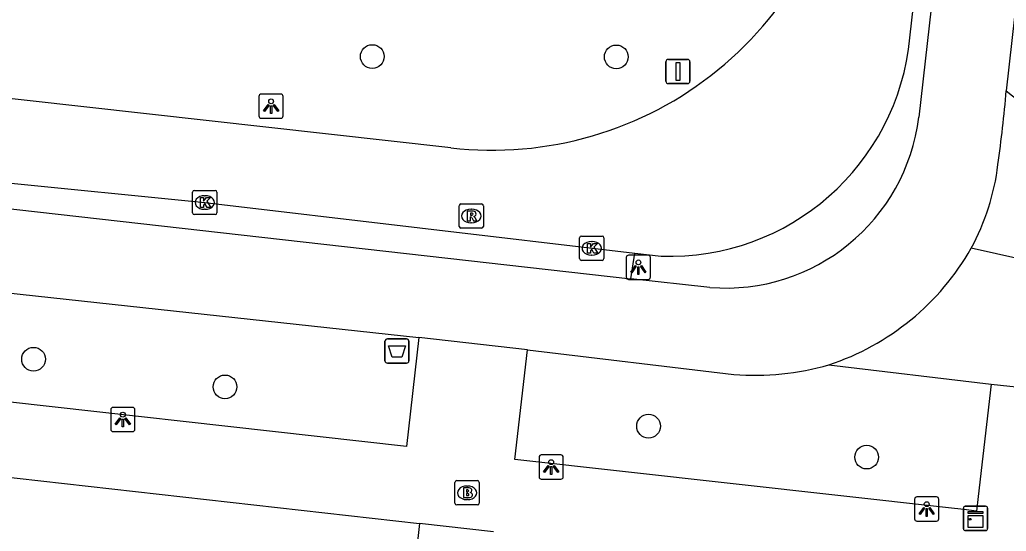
# Model space of a CAD drawing. Extents: x 161928 to 163055, y 386475 to 387428.
# Drawn here: x 162251.11 to 162291.77, y 386738.89 to 386759.96 of the extents above; entities that cross this region are included whole.
import ezdxf

# ---------------------------------------------------------------- set-up
doc = ezdxf.new("R2010")
doc.units = 0
for name, color, linetype in [('IMGEO_Afvalbak', 7, 'Continuous'), ('IMGEO_Boom', 7, 'Continuous'), ('IMGEO_Brandkraan', 7, 'Continuous'), ('IMGEO_Fietspad_gesloten', 7, 'Continuous'), ('IMGEO_Kast', 7, 'Continuous'), ('IMGEO_Kolk', 7, 'Continuous'), ('IMGEO_Lichtpunt', 7, 'Continuous'), ('IMGEO_Rijbaan_lokaal_gesloten', 7, 'Continuous'), ('IMGEO_Rioolput', 7, 'Continuous'), ('IMGEO_Verkeersbordpaal', 7, 'Continuous'), ('IMGEO_Voetpad_open', 7, 'Continuous')]:
    doc.layers.add(name, color=color, linetype=linetype)

msp = doc.modelspace()

# ---------------------------------------------------------------- linework, layer by layer
at = {"layer": 'IMGEO_Afvalbak'}
for p, q in [((162266.163, 386745.913), (162266.163, 386746.713)), ((162266.163, 386746.713), (162266.163, 386745.913)), ((162266.263, 386746.813), (162267.053, 386746.813)), ((162267.053, 386746.813), (162266.263, 386746.813)), ((162267.153, 386746.713), (162267.153, 386745.913)), ((162267.153, 386745.913), (162267.153, 386746.713)), ((162267.053, 386745.813), (162266.263, 386745.813)), ((162266.263, 386745.813), (162267.053, 386745.813))]:
    msp.add_line(p, q, dxfattribs=at)
msp.add_lwpolyline([(162266.306, 386746.527), (162267.01, 386746.527), (162266.861, 386746.057), (162266.455, 386746.057), (162266.306, 386746.527)], dxfattribs=at)
for centre, start, end in [((162266.263, 386746.713), 90, 180), ((162266.263, 386746.713), 90, 180), ((162267.053, 386746.713), 0, 90), ((162267.053, 386746.713), 360, 90), ((162266.263, 386745.913), 180, 270), ((162266.263, 386745.913), 180, 270), ((162267.053, 386745.913), 270, 0), ((162267.053, 386745.913), 270, 0)]:
    msp.add_arc(centre, 0.1, start, end, dxfattribs=at)
at = {"layer": 'IMGEO_Boom'}
for centre in [(162265.64, 386758.443), (162275.696, 386758.429), (162251.681, 386745.974), (162259.569, 386744.836), (162277.025, 386743.218), (162286.016, 386741.943)]:
    msp.add_circle(centre, 0.489, dxfattribs=at)
at = {"layer": 'IMGEO_Brandkraan'}
for p, q in [((162269.123, 386740.973), (162269.975, 386740.973)), ((162269.048, 386740.047), (162269.048, 386740.899)), ((162269.536, 386740.753), (162269.561, 386740.753)), ((162270.049, 386740.899), (162270.049, 386740.047)), ((162269.559, 386740.193), (162269.534, 386740.193)), ((162269.975, 386739.973), (162269.123, 386739.973))]:
    msp.add_line(p, q, dxfattribs=at)
for points in [[(162269.123, 386740.973), (162269.975, 386740.973)], [(162269.048, 386740.047), (162269.048, 386740.899)], [(162269.396, 386740.673), (162269.396, 386740.273), (162269.609, 386740.273)], [(162269.627, 386740.673), (162269.396, 386740.673)], [(162269.575, 386740.592), (162269.521, 386740.592), (162269.521, 386740.516)], [(162269.521, 386740.516), (162269.574, 386740.516)], [(162270.049, 386740.899), (162270.049, 386740.047)], [(162269.583, 386740.44), (162269.521, 386740.44), (162269.521, 386740.359)], [(162269.521, 386740.359), (162269.583, 386740.359)], [(162269.975, 386739.973), (162269.123, 386739.973)]]:
    msp.add_lwpolyline(points, dxfattribs=at)
for centre, radius, start, end in [((162269.125, 386740.897), 0.0765, 91.552, 178.448), ((162269.125, 386740.897), 0.0765, 91.552, 178.448), ((162269.973, 386740.897), 0.0765, 1.552, 88.448), ((162269.973, 386740.897), 0.0765, 1.552, 88.448), ((162269.576, 386740.554), 0.0379, 267.8285, 90.9355), ((162269.631, 386740.528), 0.145, 59.4692, 91.5367), ((162269.656, 386740.575), 0.0922, 285.5137, 58.1501), ((162269.584, 386740.399), 0.0404, 269.8759, 90.5077), ((162269.615, 386740.524), 0.251, 268.6676, 293.5347), ((162269.661, 386740.383), 0.105, 301.3115, 78.989), ((162269.125, 386740.049), 0.0765, 181.552, 268.448), ((162269.125, 386740.049), 0.0765, 181.552, 268.448), ((162269.973, 386740.049), 0.0765, 271.552, 358.448), ((162269.973, 386740.049), 0.0765, 271.552, 358.448)]:
    msp.add_arc(centre, radius, start, end, dxfattribs=at)
for centre, major_axis, ratio, start_param, end_param in [((162269.535, 386740.473), (-0.387, 0.002), 0.722429, 4.712389, 7.853982), ((162269.56, 386740.473), (-0.39, 0.002), 0.717154, 1.570796, 4.712389)]:
    msp.add_ellipse(centre, major_axis=major_axis, ratio=ratio, start_param=start_param, end_param=end_param, dxfattribs=at)
at = {"layer": 'IMGEO_Fietspad_gesloten'}
for points in [[(162295.837, 386793.272), (162291.768, 386757.037)], [(162289.191, 386765.067), (162288.163, 386755.952)], [(162229.934, 386754.517), (162276.299, 386749.284)], [(162232.163, 386750.721), (162267.553, 386746.877)], [(162279.558, 386748.933), (162276.299, 386749.284)], [(162272.041, 386746.368), (162267.553, 386746.877)], [(162272.041, 386746.368), (162280.535, 386745.352)]]:
    msp.add_lwpolyline(points, dxfattribs=at)
for centre, radius, start, end in [((162236.843, 386761.7), 55.123, 351.9617, 355.1473), ((162280.2, 386756.93), 8.023, 265.4085, 352.999), ((162281.869, 386755.153), 9.626, 331.4022, 353.0698), ((162281.177, 386755.735), 10.513, 288.1861, 330.4257), ((162281.396, 386756.475), 11.157, 265.5718, 285.9274)]:
    msp.add_arc(centre, radius, start, end, dxfattribs=at)
at = {"layer": 'IMGEO_Kast'}
for p, q in [((162290.001, 386738.992), (162290.001, 386739.833)), ((162290.001, 386739.833), (162290.001, 386738.992)), ((162290.076, 386739.917), (162290.917, 386739.917)), ((162290.917, 386739.917), (162290.076, 386739.917)), ((162291.001, 386739.842), (162291.001, 386739.001)), ((162291.001, 386739.001), (162291.001, 386739.842)), ((162290.926, 386738.917), (162290.085, 386738.917)), ((162290.085, 386738.917), (162290.926, 386738.917))]:
    msp.add_line(p, q, dxfattribs=at)
for points in [[(162290.196, 386739.707), (162290.796, 386739.707), (162290.796, 386739.622), (162290.196, 386739.622), (162290.196, 386739.707)], [(162290.196, 386739.532), (162290.796, 386739.532), (162290.796, 386739.043), (162290.196, 386739.043), (162290.196, 386739.532)]]:
    msp.add_lwpolyline(points, dxfattribs=at)
msp.add_circle((162290.28, 386739.381), 0.0377, dxfattribs=at)
for centre, start, end in [((162290.079, 386739.839), 92.4484, 184.2845), ((162290.079, 386739.839), 92.4484, 184.2845), ((162290.923, 386739.839), 2.4484, 94.2845), ((162290.923, 386739.839), 2.4484, 94.2845), ((162290.079, 386738.995), 182.4484, 274.2845), ((162290.079, 386738.995), 182.4484, 274.2845), ((162290.923, 386738.995), 272.4484, 4.2845), ((162290.923, 386738.995), 272.4484, 4.2845)]:
    msp.add_arc(centre, 0.0779, start, end, dxfattribs=at)
at = {"layer": 'IMGEO_Kolk'}
for p, q in [((162258.236, 386752.005), (162258.236, 386752.857)), ((162258.311, 386752.931), (162259.163, 386752.931)), ((162259.237, 386752.857), (162259.237, 386752.005)), ((162258.724, 386752.711), (162258.749, 386752.711)), ((162259.163, 386751.931), (162258.311, 386751.931)), ((162258.747, 386752.151), (162258.722, 386752.151)), ((162274.184, 386750.121), (162274.184, 386750.973)), ((162274.259, 386751.047), (162275.111, 386751.047)), ((162274.672, 386750.827), (162274.697, 386750.827)), ((162275.185, 386750.973), (162275.185, 386750.121)), ((162275.111, 386750.047), (162274.259, 386750.047)), ((162274.695, 386750.267), (162274.67, 386750.267))]:
    msp.add_line(p, q, dxfattribs=at)
for points in [[(162258.236, 386752.005), (162258.236, 386752.857)], [(162258.311, 386752.931), (162259.163, 386752.931)], [(162259.237, 386752.857), (162259.237, 386752.005)], [(162258.557, 386752.631), (162258.68, 386752.631), (162258.68, 386752.48), (162258.81, 386752.631), (162258.974, 386752.631), (162258.828, 386752.48), (162258.981, 386752.231), (162258.829, 386752.231), (162258.744, 386752.395), (162258.68, 386752.328), (162258.68, 386752.231), (162258.557, 386752.231), (162258.557, 386752.631)], [(162259.163, 386751.931), (162258.311, 386751.931)], [(162274.184, 386750.121), (162274.184, 386750.973)], [(162274.259, 386751.047), (162275.111, 386751.047)], [(162274.505, 386750.747), (162274.628, 386750.747), (162274.628, 386750.596), (162274.758, 386750.747), (162274.922, 386750.747), (162274.776, 386750.596), (162274.929, 386750.347), (162274.777, 386750.347), (162274.692, 386750.511), (162274.628, 386750.444), (162274.628, 386750.347), (162274.505, 386750.347), (162274.505, 386750.747)], [(162275.185, 386750.973), (162275.185, 386750.121)], [(162275.111, 386750.047), (162274.259, 386750.047)]]:
    msp.add_lwpolyline(points, dxfattribs=at)
for centre, start, end in [((162258.313, 386752.855), 91.552, 178.448), ((162258.313, 386752.855), 91.552, 178.448), ((162259.161, 386752.855), 1.552, 88.448), ((162259.161, 386752.855), 1.552, 88.448), ((162258.313, 386752.007), 181.552, 268.448), ((162258.313, 386752.007), 181.552, 268.448), ((162259.161, 386752.007), 271.552, 358.448), ((162259.161, 386752.007), 271.552, 358.448), ((162274.261, 386750.971), 91.552, 178.448), ((162274.261, 386750.971), 91.552, 178.448), ((162275.109, 386750.971), 1.552, 88.448), ((162275.109, 386750.971), 1.552, 88.448), ((162274.261, 386750.123), 181.552, 268.448), ((162274.261, 386750.123), 181.552, 268.448), ((162275.109, 386750.123), 271.552, 358.448), ((162275.109, 386750.123), 271.552, 358.448)]:
    msp.add_arc(centre, 0.0765, start, end, dxfattribs=at)
for centre, major_axis, ratio, start_param, end_param in [((162258.723, 386752.431), (-0.387, 0.002), 0.722429, 4.712389, 7.853982), ((162258.748, 386752.431), (-0.39, 0.002), 0.717154, 1.570796, 4.712389), ((162274.671, 386750.547), (-0.387, 0.002), 0.722429, 4.712389, 7.853982), ((162274.696, 386750.547), (-0.39, 0.002), 0.717154, 1.570796, 4.712389)]:
    msp.add_ellipse(centre, major_axis=major_axis, ratio=ratio, start_param=start_param, end_param=end_param, dxfattribs=at)
at = {"layer": 'IMGEO_Lichtpunt'}
for p, q in [((162260.971, 386756.802), (162260.971, 386755.995)), ((162260.971, 386756.802), (162260.971, 386755.995)), ((162261.873, 386756.897), (162261.065, 386756.897)), ((162261.873, 386756.897), (162261.065, 386756.897)), ((162261.967, 386755.995), (162261.967, 386756.802)), ((162261.967, 386755.995), (162261.967, 386756.802)), ((162261.065, 386755.901), (162261.873, 386755.901)), ((162261.065, 386755.901), (162261.873, 386755.901)), ((162276.109, 386750.167), (162276.109, 386749.36)), ((162276.109, 386750.167), (162276.109, 386749.36)), ((162277.011, 386750.262), (162276.203, 386750.262)), ((162277.011, 386750.262), (162276.203, 386750.262)), ((162277.105, 386749.36), (162277.105, 386750.167)), ((162277.105, 386749.36), (162277.105, 386750.167)), ((162276.203, 386749.266), (162277.011, 386749.266)), ((162276.203, 386749.266), (162277.011, 386749.266)), ((162254.861, 386743.895), (162254.861, 386743.088)), ((162254.861, 386743.895), (162254.861, 386743.088)), ((162255.763, 386743.99), (162254.955, 386743.99)), ((162255.763, 386743.99), (162254.955, 386743.99)), ((162255.857, 386743.088), (162255.857, 386743.895)), ((162255.857, 386743.088), (162255.857, 386743.895)), ((162254.955, 386742.994), (162255.763, 386742.994)), ((162254.955, 386742.994), (162255.763, 386742.994)), ((162272.512, 386741.936), (162272.512, 386741.129)), ((162272.512, 386741.936), (162272.512, 386741.129)), ((162273.414, 386742.031), (162272.606, 386742.031)), ((162273.414, 386742.031), (162272.606, 386742.031)), ((162273.508, 386741.129), (162273.508, 386741.936)), ((162273.508, 386741.129), (162273.508, 386741.936)), ((162272.606, 386741.035), (162273.414, 386741.035)), ((162272.606, 386741.035), (162273.414, 386741.035)), ((162287.991, 386740.206), (162287.991, 386739.399)), ((162287.991, 386740.206), (162287.991, 386739.399)), ((162288.893, 386740.301), (162288.085, 386740.301)), ((162288.893, 386740.301), (162288.085, 386740.301)), ((162288.987, 386739.399), (162288.987, 386740.206)), ((162288.987, 386739.399), (162288.987, 386740.206)), ((162288.085, 386739.305), (162288.893, 386739.305)), ((162288.085, 386739.305), (162288.893, 386739.305))]:
    msp.add_line(p, q, dxfattribs=at)
for points in [[(162261.345, 386756.466), (162261.384, 386756.438), (162261.196, 386756.176), (162261.158, 386756.203), (162261.345, 386756.466)], [(162261.447, 386756.418), (162261.494, 386756.418), (162261.494, 386756.096), (162261.447, 386756.096), (162261.447, 386756.418)], [(162261.557, 386756.438), (162261.595, 386756.465), (162261.782, 386756.203), (162261.743, 386756.175), (162261.557, 386756.438)], [(162276.483, 386749.831), (162276.522, 386749.803), (162276.334, 386749.541), (162276.296, 386749.568), (162276.483, 386749.831)], [(162276.585, 386749.783), (162276.632, 386749.783), (162276.632, 386749.461), (162276.585, 386749.461), (162276.585, 386749.783)], [(162276.695, 386749.803), (162276.733, 386749.83), (162276.92, 386749.568), (162276.881, 386749.54), (162276.695, 386749.803)], [(162255.235, 386743.559), (162255.274, 386743.531), (162255.086, 386743.269), (162255.048, 386743.296), (162255.235, 386743.559)], [(162255.337, 386743.511), (162255.384, 386743.511), (162255.384, 386743.189), (162255.337, 386743.189), (162255.337, 386743.511)], [(162255.447, 386743.531), (162255.485, 386743.558), (162255.672, 386743.296), (162255.633, 386743.268), (162255.447, 386743.531)], [(162272.886, 386741.6), (162272.925, 386741.572), (162272.737, 386741.31), (162272.699, 386741.337), (162272.886, 386741.6)], [(162272.988, 386741.552), (162273.035, 386741.552), (162273.035, 386741.23), (162272.988, 386741.23), (162272.988, 386741.552)], [(162273.098, 386741.572), (162273.136, 386741.599), (162273.323, 386741.337), (162273.284, 386741.309), (162273.098, 386741.572)], [(162288.365, 386739.87), (162288.404, 386739.842), (162288.216, 386739.58), (162288.178, 386739.607), (162288.365, 386739.87)], [(162288.467, 386739.822), (162288.514, 386739.822), (162288.514, 386739.5), (162288.467, 386739.5), (162288.467, 386739.822)], [(162288.577, 386739.842), (162288.615, 386739.869), (162288.802, 386739.607), (162288.763, 386739.579), (162288.577, 386739.842)]]:
    msp.add_lwpolyline(points, dxfattribs=at)
for centre in [(162261.47, 386756.6), (162276.608, 386749.965), (162255.36, 386743.693), (162273.011, 386741.734), (162288.49, 386740.004)]:
    msp.add_circle(centre, 0.0994, dxfattribs=at)
for centre, start, end in [((162261.065, 386756.802), 90, 180), ((162261.065, 386756.802), 90, 180), ((162261.873, 386756.802), 0, 90), ((162261.873, 386756.802), 0, 90), ((162261.065, 386755.995), 180, 270), ((162261.065, 386755.995), 180, 270), ((162261.873, 386755.995), 270, 0), ((162261.873, 386755.995), 270, 360), ((162276.203, 386750.167), 90, 180), ((162276.203, 386750.167), 90, 180), ((162277.011, 386750.167), 0, 90), ((162277.011, 386750.167), 0, 90), ((162276.203, 386749.36), 180, 270), ((162276.203, 386749.36), 180, 270), ((162277.011, 386749.36), 270, 0), ((162277.011, 386749.36), 270, 360), ((162254.955, 386743.895), 90, 180), ((162254.955, 386743.895), 90, 180), ((162255.763, 386743.895), 0, 90), ((162255.763, 386743.895), 0, 90), ((162254.955, 386743.088), 180, 270), ((162254.955, 386743.088), 180, 270), ((162255.763, 386743.088), 270, 0), ((162255.763, 386743.088), 270, 360), ((162272.606, 386741.936), 90, 180), ((162272.606, 386741.936), 90, 180), ((162273.414, 386741.936), 0, 90), ((162273.414, 386741.936), 0, 90), ((162272.606, 386741.129), 180, 270), ((162272.606, 386741.129), 180, 270), ((162273.414, 386741.129), 270, 0), ((162273.414, 386741.129), 270, 360), ((162288.085, 386740.206), 90, 180), ((162288.085, 386740.206), 90, 180), ((162288.893, 386740.206), 0, 90), ((162288.893, 386740.206), 0, 90), ((162288.085, 386739.399), 180, 270), ((162288.085, 386739.399), 180, 270), ((162288.893, 386739.399), 270, 0), ((162288.893, 386739.399), 270, 360)]:
    msp.add_arc(centre, 0.0946, start, end, dxfattribs=at)
at = {"layer": 'IMGEO_Rijbaan_lokaal_gesloten'}
for points in [[(162287.798, 386759.217), (162288.464, 386765.161)], [(162268.884, 386754.688), (162216.114, 386760.569)], [(162230.347, 386755.498), (162250.193, 386753.278), (162258.737, 386752.431), (162276.458, 386750.338)], [(162276.458, 386750.338), (162277.552, 386750.223)]]:
    msp.add_lwpolyline(points, dxfattribs=at)
for centre, radius, start, end in [((162270.593, 386769.305), 14.717, 263.3312, 354.9669), ((162277.9, 386760.159), 9.942, 267.9923, 354.5614)]:
    msp.add_arc(centre, radius, start, end, dxfattribs=at)
at = {"layer": 'IMGEO_Rioolput'}
for p, q in [((162269.295, 386752.375), (162270.147, 386752.375)), ((162269.22, 386751.449), (162269.22, 386752.301)), ((162269.708, 386752.155), (162269.733, 386752.155)), ((162270.221, 386752.301), (162270.221, 386751.449)), ((162269.731, 386751.595), (162269.706, 386751.595)), ((162270.147, 386751.375), (162269.295, 386751.375))]:
    msp.add_line(p, q, dxfattribs=at)
for points in [[(162269.295, 386752.375), (162270.147, 386752.375)], [(162269.22, 386751.449), (162269.22, 386752.301)], [(162269.809, 386752.073), (162269.557, 386752.075), (162269.557, 386751.675)], [(162269.735, 386751.994), (162269.681, 386751.994), (162269.681, 386751.913)], [(162269.681, 386751.913), (162269.733, 386751.913)], [(162270.221, 386752.301), (162270.221, 386751.449)], [(162269.557, 386751.675), (162269.681, 386751.675), (162269.681, 386751.837), (162269.692, 386751.837)], [(162269.739, 386751.808), (162269.81, 386751.675), (162269.95, 386751.675), (162269.885, 386751.801)], [(162270.147, 386751.375), (162269.295, 386751.375)]]:
    msp.add_lwpolyline(points, dxfattribs=at)
for centre, radius, start, end in [((162269.297, 386752.299), 0.0765, 91.552, 178.448), ((162269.297, 386752.299), 0.0765, 91.552, 178.448), ((162270.145, 386752.299), 0.0765, 1.552, 88.448), ((162270.145, 386752.299), 0.0765, 1.552, 88.448), ((162269.717, 386752.102), 0.19, 274.7715, 282.9687), ((162269.741, 386751.898), 0.0964, 77.0061, 93.1865), ((162269.755, 386751.955), 0.0378, 276.6634, 79.6772), ((162269.808, 386751.963), 0.109, 350.3612, 89.416), ((162269.806, 386751.963), 0.112, 277.5842, 350.9817), ((162269.691, 386751.784), 0.0533, 26.0293, 88.6989), ((162269.79, 386751.748), 0.108, 29.5134, 73.7905), ((162269.297, 386751.451), 0.0765, 181.552, 268.448), ((162269.297, 386751.451), 0.0765, 181.552, 268.448), ((162270.145, 386751.451), 0.0765, 271.552, 358.448), ((162270.145, 386751.451), 0.0765, 271.552, 358.448)]:
    msp.add_arc(centre, radius, start, end, dxfattribs=at)
for centre, major_axis, ratio, start_param, end_param in [((162269.707, 386751.875), (-0.387, 0.002), 0.722429, 4.712389, 7.853982), ((162269.732, 386751.875), (-0.39, 0.002), 0.717154, 1.570796, 4.712389)]:
    msp.add_ellipse(centre, major_axis=major_axis, ratio=ratio, start_param=start_param, end_param=end_param, dxfattribs=at)
at = {"layer": 'IMGEO_Verkeersbordpaal'}
for p, q in [((162277.741, 386757.427), (162277.741, 386758.227)), ((162277.741, 386758.227), (162277.741, 386757.427)), ((162277.841, 386758.327), (162278.631, 386758.327)), ((162278.631, 386758.327), (162277.841, 386758.327)), ((162278.731, 386758.227), (162278.731, 386757.427)), ((162278.731, 386757.427), (162278.731, 386758.227)), ((162278.631, 386757.327), (162277.841, 386757.327)), ((162277.841, 386757.327), (162278.631, 386757.327))]:
    msp.add_line(p, q, dxfattribs=at)
msp.add_lwpolyline([(162278.161, 386758.202), (162278.311, 386758.202), (162278.311, 386757.452), (162278.161, 386757.452), (162278.161, 386758.202)], dxfattribs=at)
for centre, start, end in [((162277.841, 386758.227), 90, 180), ((162277.841, 386758.227), 90, 180), ((162278.631, 386758.227), 0, 90), ((162278.631, 386758.227), 360, 90), ((162277.841, 386757.427), 180, 270), ((162277.841, 386757.427), 180, 270), ((162278.631, 386757.427), 270, 0), ((162278.631, 386757.427), 270, 0)]:
    msp.add_arc(centre, 0.1, start, end, dxfattribs=at)
at = {"layer": 'IMGEO_Voetpad_open'}
for points in [[(162276.299, 386749.284), (162276.458, 386750.338)], [(162296.581, 386749.152), (162290.32, 386750.546)], [(162267.553, 386746.877), (162267.049, 386742.383), (162226.78, 386746.88), (162227.141, 386750.228)], [(162291.152, 386744.95), (162290.613, 386740.314), (162290.544, 386739.722), (162290.018, 386739.78), (162289.383, 386739.851), (162271.516, 386741.841), (162272.041, 386746.368)], [(162284.458, 386745.747), (162291.152, 386744.95)], [(162291.152, 386744.95), (162294.362, 386744.606)], [(162249.047, 386741.291), (162267.581, 386739.204)], [(162267.581, 386739.204), (162266.824, 386732.35)], [(162270.636, 386738.86), (162267.581, 386739.204)]]:
    msp.add_lwpolyline(points, dxfattribs=at)
msp.add_arc((162298.473, 386765.249), 10.602, 230.7715, 259.128, dxfattribs=at)

doc.saveas('drawing.dxf')
